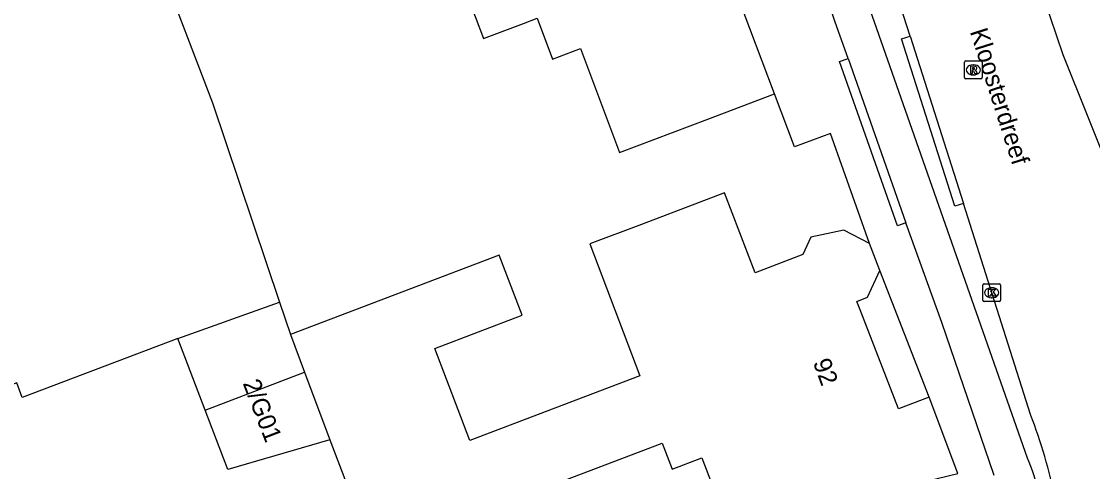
# Model space of a CAD drawing. Extents: x 160026 to 161302, y 384757 to 385701.
# Drawn here: x 160779.8 to 160839.9, y 384881.3 to 384906.6 of the extents above; entities that cross this region are included whole.
import ezdxf

# ---------------------------------------------------------------- set-up
doc = ezdxf.new("R2010")
doc.units = 0
for name, color, linetype in [('IMGEO_Fietspad_open', 7, 'Continuous'), ('IMGEO_Kolk', 7, 'Continuous'), ('IMGEO_Openbare_ruimte_label', 7, 'Continuous'), ('IMGEO_Pand', 7, 'Continuous'), ('IMGEO_Pand_nummerreeks', 7, 'Continuous'), ('IMGEO_Rijbaan_lokaal_gesloten', 7, 'Continuous'), ('IMGEO_Rioolput', 7, 'Continuous'), ('IMGEO_Voetpad_open', 7, 'Continuous')]:
    doc.layers.add(name, color=color, linetype=linetype)

msp = doc.modelspace()

# ---------------------------------------------------------------- linework, layer by layer
at = {"layer": 'IMGEO_Fietspad_open'}
for points in [[(160826.184, 384904.475), (160825.468, 384906.506), (160820.618, 384920.998)], [(160836.248, 384882.034), (160827.287, 384907.585), (160824.095, 384917.15)], [(160826.184, 384904.475), (160829.433, 384895.254)], [(160834.387, 384881.071), (160831.437, 384889.644), (160829.433, 384895.254)]]:
    msp.add_lwpolyline(points, dxfattribs=at)
for centre, radius, start, end in [((161097.911, 384994.45), 270.008, 195.88097, 199.34259), ((160828.121, 384878.444), 8.885, 357.93223, 23.83556)]:
    msp.add_arc(centre, radius, start, end, dxfattribs=at)
at = {"layer": 'IMGEO_Kolk'}
for p, q in [((160833.741, 384890.9), (160833.741, 384891.752)), ((160833.816, 384891.826), (160834.668, 384891.826)), ((160834.229, 384891.606), (160834.254, 384891.606)), ((160834.742, 384891.752), (160834.742, 384890.9)), ((160834.668, 384890.826), (160833.816, 384890.826)), ((160834.252, 384891.046), (160834.227, 384891.046))]:
    msp.add_line(p, q, dxfattribs=at)
for points in [[(160833.741, 384890.9), (160833.741, 384891.752)], [(160833.816, 384891.826), (160834.668, 384891.826)], [(160834.062, 384891.526), (160834.185, 384891.526), (160834.185, 384891.375), (160834.315, 384891.526), (160834.479, 384891.526), (160834.333, 384891.375), (160834.486, 384891.126), (160834.334, 384891.126), (160834.249, 384891.29), (160834.185, 384891.223), (160834.185, 384891.126), (160834.062, 384891.126), (160834.062, 384891.526)], [(160834.742, 384891.752), (160834.742, 384890.9)], [(160834.668, 384890.826), (160833.816, 384890.826)]]:
    msp.add_lwpolyline(points, dxfattribs=at)
for centre, start, end in [((160833.818, 384891.75), 91.55205, 178.44795), ((160833.818, 384891.75), 91.55205, 178.44795), ((160834.666, 384891.75), 1.55205, 88.44795), ((160834.666, 384891.75), 1.55205, 88.44795), ((160833.818, 384890.902), 181.55205, 268.44795), ((160833.818, 384890.902), 181.55205, 268.44795), ((160834.666, 384890.902), 271.55205, 358.44795), ((160834.666, 384890.902), 271.55205, 358.44795)]:
    msp.add_arc(centre, 0.0765, start, end, dxfattribs=at)
for centre, major_axis, ratio, start_param, end_param in [((160834.228, 384891.326), (-0.387, 0.002), 0.722429, 4.712389, 7.853982), ((160834.253, 384891.326), (-0.39, 0.002), 0.717154, 1.570796, 4.712389)]:
    msp.add_ellipse(centre, major_axis=major_axis, ratio=ratio, start_param=start_param, end_param=end_param, dxfattribs=at)
at = {"layer": 'IMGEO_Pand'}
for points in [[(160788.586, 384888.745), (160779.859, 384885.441), (160779.549, 384886.257), (160771.521, 384883.201), (160771.642, 384882.873), (160771.014, 384882.635), (160770.893, 384882.963), (160764.6, 384880.569), (160766.456, 384875.692), (160741.042, 384870.459), (160736.144, 384869.451), (160733.533, 384882.133), (160738.872, 384883.188), (160742.841, 384883.972), (160743.29, 384881.699), (160757.729, 384884.553), (160757.227, 384887.095), (160762.126, 384888.063), (160755.507, 384907.922), (160782.595, 384922.812)], [(160815.524, 384919.931), (160812.713, 384918.884), (160802.213, 384914.97), (160803.403, 384911.801), (160805.732, 384905.602), (160807.983, 384906.447), (160808.744, 384906.732), (160809.604, 384904.441), (160811.169, 384905.028), (160813.355, 384899.204), (160818.316, 384901.072), (160822.06, 384902.482)], [(160822.06, 384902.482), (160819.974, 384908.019), (160820.096, 384908.065), (160818.895, 384911.258), (160818.774, 384911.213), (160815.524, 384919.931)], [(160787.477, 384909.982), (160790.532, 384901.978), (160794.298, 384890.791)], [(160827.381, 384894.083), (160825.955, 384894.832), (160824.088, 384894.448), (160823.649, 384893.47), (160820.97, 384892.45), (160819.26, 384896.941), (160814.588, 384895.163), (160811.696, 384894.062), (160814.512, 384886.665), (160804.967, 384883.031), (160803, 384888.199), (160807.894, 384890.062), (160806.608, 384893.439), (160794.906, 384888.984)], [(160827.961, 384892.571), (160827.381, 384894.083)], [(160830.729, 384885.461), (160829.007, 384884.811), (160826.87, 384890.363), (160826.677, 384890.829), (160827.267, 384891.074), (160827.961, 384892.571)], [(160788.586, 384888.745), (160794.298, 384890.791)], [(160794.298, 384890.791), (160794.906, 384888.984)], [(160794.906, 384888.984), (160795.696, 384886.863)], [(160790.112, 384884.737), (160788.586, 384888.745)], [(160790.112, 384884.737), (160795.696, 384886.863)], [(160795.696, 384886.863), (160797.112, 384883.06)], [(160832.349, 384881.168), (160830.729, 384885.461)], [(160797.112, 384883.06), (160791.384, 384881.395), (160790.112, 384884.737)], [(160797.112, 384883.06), (160798.942, 384878.251), (160799.531, 384876.705), (160815.754, 384882.881), (160816.309, 384881.422), (160817.978, 384882.058), (160819.641, 384877.69), (160823.211, 384878.963), (160832.349, 384881.168)]]:
    msp.add_lwpolyline(points, dxfattribs=at)
at = {"layer": 'IMGEO_Rijbaan_lokaal_gesloten'}
for points in [[(160829.663, 384905.732), (160828.903, 384908.123), (160824.472, 384922.545)], [(160835.238, 384913.97), (160836.816, 384908.917), (160838.236, 384904.691), (160842.513, 384894.011)], [(160829.663, 384905.732), (160832.653, 384896.331)], [(160836.421, 384884.482), (160832.653, 384896.331)]]:
    msp.add_lwpolyline(points, dxfattribs=at)
msp.add_arc((160810.544, 384874.415), 27.766, 10.98862, 21.25693, dxfattribs=at)
at = {"layer": 'IMGEO_Rioolput'}
for p, q in [((160832.71, 384903.41), (160832.71, 384904.262)), ((160832.785, 384904.336), (160833.637, 384904.336)), ((160833.198, 384904.116), (160833.223, 384904.116)), ((160833.711, 384904.262), (160833.711, 384903.41)), ((160833.637, 384903.336), (160832.785, 384903.336)), ((160833.221, 384903.556), (160833.196, 384903.556))]:
    msp.add_line(p, q, dxfattribs=at)
for points in [[(160832.71, 384903.41), (160832.71, 384904.262)], [(160832.785, 384904.336), (160833.637, 384904.336)], [(160833.299, 384904.034), (160833.047, 384904.036), (160833.047, 384903.636)], [(160833.225, 384903.955), (160833.171, 384903.955), (160833.171, 384903.874)], [(160833.171, 384903.874), (160833.223, 384903.874)], [(160833.711, 384904.262), (160833.711, 384903.41)], [(160833.637, 384903.336), (160832.785, 384903.336)], [(160833.047, 384903.636), (160833.171, 384903.636), (160833.171, 384903.798), (160833.182, 384903.798)], [(160833.229, 384903.769), (160833.3, 384903.636), (160833.44, 384903.636), (160833.375, 384903.762)]]:
    msp.add_lwpolyline(points, dxfattribs=at)
for centre, radius, start, end in [((160832.787, 384904.26), 0.0765, 91.55205, 178.44795), ((160832.787, 384904.26), 0.0765, 91.55205, 178.44795), ((160833.207, 384904.063), 0.19, 274.7715, 282.96867), ((160833.231, 384903.859), 0.0964, 77.00612, 93.18647), ((160833.245, 384903.916), 0.0378, 276.66336, 79.67722), ((160833.298, 384903.924), 0.109, 350.36119, 89.41601), ((160833.296, 384903.924), 0.112, 277.58423, 350.98172), ((160833.635, 384904.26), 0.0765, 1.55205, 88.44795), ((160833.635, 384904.26), 0.0765, 1.55205, 88.44795), ((160832.787, 384903.412), 0.0765, 181.55205, 268.44795), ((160832.787, 384903.412), 0.0765, 181.55205, 268.44795), ((160833.181, 384903.745), 0.0533, 26.02933, 88.69889), ((160833.28, 384903.709), 0.108, 29.51342, 73.79051), ((160833.635, 384903.412), 0.0765, 271.55205, 358.44795), ((160833.635, 384903.412), 0.0765, 271.55205, 358.44795)]:
    msp.add_arc(centre, radius, start, end, dxfattribs=at)
for centre, major_axis, ratio, start_param, end_param in [((160833.197, 384903.836), (-0.387, 0.002), 0.722429, 4.712389, 7.853982), ((160833.222, 384903.836), (-0.39, 0.002), 0.717154, 1.570796, 4.712389)]:
    msp.add_ellipse(centre, major_axis=major_axis, ratio=ratio, start_param=start_param, end_param=end_param, dxfattribs=at)
at = {"layer": 'IMGEO_Voetpad_open'}
for points in [[(160832.653, 384896.331), (160832.177, 384896.181), (160829.187, 384905.582), (160829.663, 384905.732)], [(160829.433, 384895.254), (160828.962, 384895.089), (160825.713, 384904.31), (160826.184, 384904.475)], [(160827.381, 384894.083), (160825.199, 384900.258), (160823.18, 384899.507), (160822.06, 384902.482)], [(160830.729, 384885.461), (160827.961, 384892.571)]]:
    msp.add_lwpolyline(points, dxfattribs=at)

# ---------------------------------------------------------------- texts
at = {"layer": 'IMGEO_Openbare_ruimte_label'}
msp.add_text('Kloosterdreef', height=1, rotation=287.63772, dxfattribs=at).set_placement((160833.01, 384905.993))
at = {"layer": 'IMGEO_Pand_nummerreeks'}
for s, rotation, p in [('92', 290.18509, (160824.202, 384887.418)), ('2/G01', 291.04518, (160792.218, 384886.244))]:
    msp.add_text(s, height=1, rotation=rotation, dxfattribs=at).set_placement(p)

doc.saveas('drawing.dxf')
